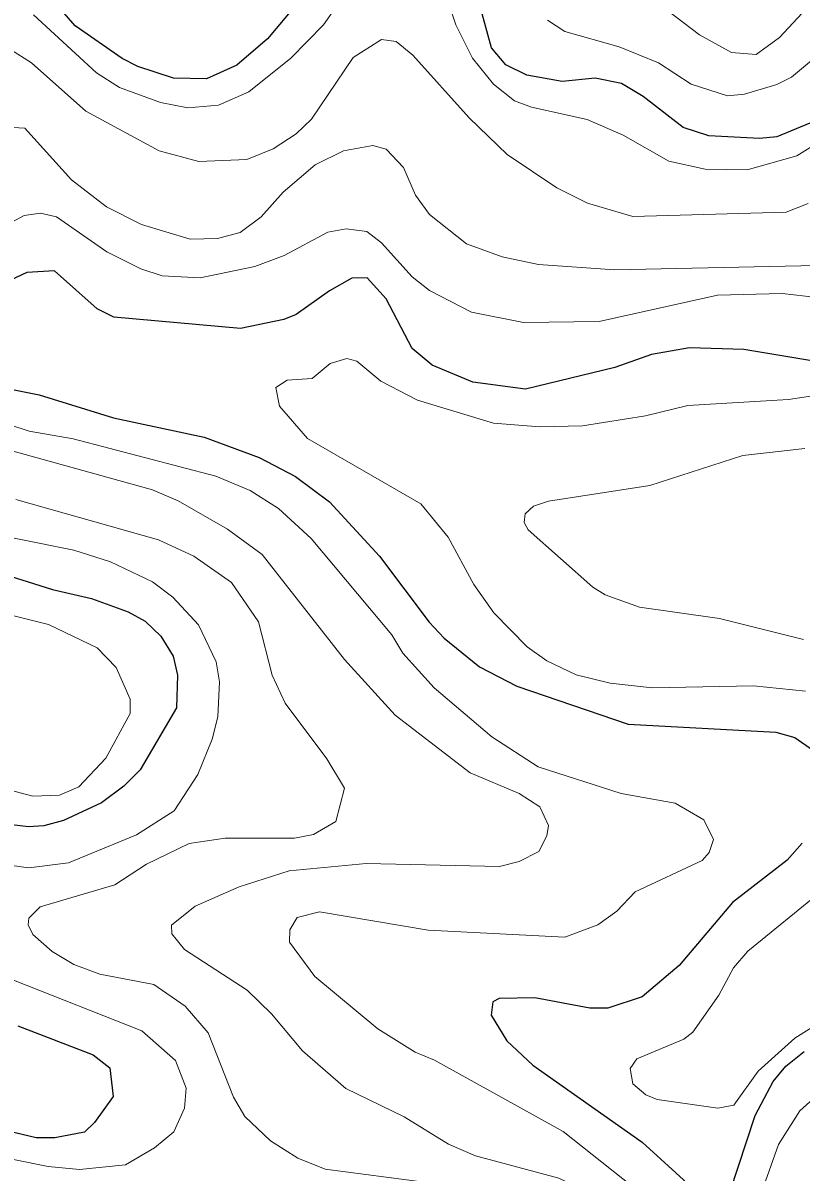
# Model space of a CAD drawing. Extents: x 673.3 to 698.5, y 6984.3 to 7012.3.
# Drawn here: x 680.952 to 681.676, y 6991.869 to 6992.938 of the extents above; entities that cross this region are included whole.
import ezdxf

# ---------------------------------------------------------------- set-up
doc = ezdxf.new("R2010")
doc.units = 0
doc.header["$LTSCALE"] = 0.032
doc.layers.add('1', color=7, linetype='Continuous', lineweight=25)
doc.layers.add('2', color=7, linetype='Continuous', lineweight=13)

msp = doc.modelspace()

# ---------------------------------------------------------------- linework, layer by layer
at = {"layer": '1'}
for points in [[(681.637, 6992.8301), (681.5898, 6992.8326), (681.5659, 6992.8403), (681.5288, 6992.8693), (681.5087, 6992.8814), (681.4842, 6992.8863), (681.4536, 6992.8831), (681.4205, 6992.8889), (681.4012, 6992.8986), (681.3877, 6992.9143), (681.3704, 6992.9779)], [(681.2035, 6992.9517), (681.1794, 6992.9227), (681.1509, 6992.8984), (681.1227, 6992.8856), (681.092, 6992.8863), (681.0588, 6992.8971), (681.0443, 6992.9044), (681.0007, 6992.935), (680.982, 6992.9564)], [(681.6838, 6992.8445), (681.6533, 6992.8317), (681.637, 6992.8301)], [(681.7006, 6992.621), (681.6224, 6992.6339), (681.5719, 6992.6354), (681.5367, 6992.6294), (681.5025, 6992.6172), (681.4194, 6992.5972), (681.3705, 6992.6037), (681.3327, 6992.6195), (681.3139, 6992.6349), (681.2898, 6992.6809), (681.2722, 6992.7006), (681.2579, 6992.7002), (681.237, 6992.6886), (681.206, 6992.6666), (681.1945, 6992.6619), (681.1544, 6992.6535), (681.0366, 6992.6639), (681.021, 6992.6718), (680.9814, 6992.7071), (680.9555, 6992.7056), (680.9301, 6992.6937)], [(680.864, 6992.6121), (680.9672, 6992.5917), (681.0361, 6992.5704), (681.1207, 6992.5525), (681.1718, 6992.5334), (681.2054, 6992.5159), (681.2372, 6992.4923), (681.2837, 6992.4419), (681.3298, 6992.3804), (681.3438, 6992.3655), (681.3765, 6992.3389), (681.4114, 6992.3209), (681.5149, 6992.2854), (681.6523, 6992.2781), (681.6699, 6992.273), (681.6862, 6992.2616)], [(680.9279, 6992.4269), (680.9796, 6992.4107), (681.0159, 6992.4023), (681.05, 6992.3899), (681.0656, 6992.3813), (681.0803, 6992.3675), (681.0917, 6992.3488), (681.0958, 6992.3312), (681.0949, 6992.3008), (681.0609, 6992.2432), (681.0459, 6992.228), (681.0252, 6992.2123), (680.9898, 6992.196), (680.9715, 6992.1909)], [(680.9715, 6992.1909), (680.9571, 6992.1901), (680.9129, 6992.1954)], [(681.6766, 6992.1748), (681.6627, 6992.1592), (681.6119, 6992.1197), (681.5622, 6992.0611), (681.5279, 6992.0319), (681.4959, 6992.0215), (681.4791, 6992.0215), (681.428, 6992.0312), (681.3948, 6992.0304), (681.3889, 6992.0272), (681.3875, 6992.0148), (681.402, 6991.9912), (681.4261, 6991.9686), (681.5278, 6991.8969), (681.5904, 6991.8399), (681.6038, 6991.8416), (681.6095, 6991.8501), (681.633, 6991.9217), (681.6496, 6991.9534)], [(680.9472, 6992.0051), (681.0172, 6991.978), (681.0329, 6991.9659), (681.036, 6991.9394), (681.0186, 6991.9151), (681.0092, 6991.9062), (680.9818, 6991.901), (680.9644, 6991.901), (680.9302, 6991.9091)], [(681.6496, 6991.9534), (681.6616, 6991.9674), (681.6786, 6991.9813)]]:
    msp.add_lwpolyline(points, dxfattribs=at)
at = {"layer": '2'}
for points in [[(681.3327, 6993.0019), (681.3545, 6992.9358), (681.37, 6992.9049), (681.3898, 6992.8806), (681.4091, 6992.8653), (681.425, 6992.8592), (681.4768, 6992.8478), (681.5103, 6992.8333), (681.5526, 6992.809), (681.5864, 6992.8017), (681.6256, 6992.8011), (681.6718, 6992.814), (681.7278, 6992.8489)], [(681.5073, 6992.9829), (681.5813, 6992.9264), (681.611, 6992.9101), (681.6339, 6992.9083), (681.6557, 6992.9242), (681.6976, 6992.9693)], [(680.9619, 6992.9451), (681.0205, 6992.8912), (681.0418, 6992.8775), (681.08, 6992.8635), (681.1053, 6992.8586), (681.1338, 6992.861), (681.162, 6992.8734), (681.2013, 6992.9047), (681.2316, 6992.9357), (681.252, 6992.9652)], [(681.6964, 6992.9121), (681.6667, 6992.8872), (681.653, 6992.8803), (681.6232, 6992.8714), (681.6072, 6992.8699), (681.5736, 6992.8806), (681.5431, 6992.9004), (681.5065, 6992.9155), (681.456, 6992.9295), (681.44, 6992.9403)], [(680.9404, 6992.913), (680.9601, 6992.9006), (681.0105, 6992.8557), (681.0787, 6992.8186), (681.1156, 6992.8088), (681.1601, 6992.8106), (681.1848, 6992.8205), (681.2062, 6992.8346), (681.2205, 6992.8482), (681.2592, 6992.9056), (681.2856, 6992.9222), (681.2991, 6992.9202), (681.3146, 6992.9076), (681.367, 6992.8495), (681.4025, 6992.8151), (681.4486, 6992.7844), (681.4771, 6992.7701), (681.5191, 6992.7577), (681.6618, 6992.7617), (681.6823, 6992.7696)], [(681.6898, 6992.7121), (681.5026, 6992.7079), (681.4315, 6992.7129), (681.3976, 6992.7202), (681.3644, 6992.7321), (681.3301, 6992.7596), (681.3172, 6992.7774), (681.3058, 6992.8032), (681.2899, 6992.8203), (681.2774, 6992.8235), (681.25, 6992.8187), (681.2239, 6992.8058), (681.194, 6992.7801), (681.1737, 6992.7574), (681.154, 6992.7427), (681.133, 6992.7373), (681.1074, 6992.7365), (681.0624, 6992.7502), (681.0296, 6992.7667), (680.9972, 6992.7918), (680.9539, 6992.8397), (680.9368, 6992.8406)], [(681.7014, 6992.6811), (681.658, 6992.686), (681.598, 6992.6843), (681.4878, 6992.66), (681.4175, 6992.6591), (681.3693, 6992.6686), (681.3301, 6992.6889), (681.314, 6992.7014), (681.2855, 6992.7332), (681.2718, 6992.7438), (681.2527, 6992.7461), (681.2357, 6992.743), (681.1949, 6992.7212), (681.1677, 6992.711), (681.1167, 6992.7007), (681.0816, 6992.7023), (681.0618, 6992.709), (681.0301, 6992.7249), (680.9832, 6992.7572), (680.9682, 6992.7607), (680.9533, 6992.7584), (680.9034, 6992.7318)], [(681.6797, 6992.3162), (681.6314, 6992.3211), (681.5371, 6992.3194), (681.4983, 6992.3236), (681.4666, 6992.3315), (681.4393, 6992.3445), (681.421, 6992.3574), (681.3901, 6992.3892), (681.3715, 6992.4153), (681.3474, 6992.4595), (681.3221, 6992.4905), (681.2166, 6992.5511), (681.1907, 6992.5811), (681.1871, 6992.5987), (681.1976, 6992.6053), (681.2209, 6992.6071), (681.2378, 6992.6209), (681.2531, 6992.6256), (681.2625, 6992.6231), (681.285, 6992.6044), (681.3191, 6992.5868), (681.3895, 6992.5655), (681.4326, 6992.5621), (681.4725, 6992.5629), (681.531, 6992.5724), (681.5704, 6992.5819), (681.6641, 6992.5875), (681.7272, 6992.5972)], [(680.7874, 6992.5824), (681.0725, 6992.5034), (681.0964, 6992.4931), (681.1422, 6992.4668), (681.1746, 6992.4434), (681.2511, 6992.3458), (681.2982, 6992.2938), (681.3681, 6992.2403), (681.4136, 6992.2212), (681.4327, 6992.2087), (681.4408, 6992.1912), (681.4394, 6992.1817), (681.4318, 6992.1671), (681.4136, 6992.1578), (681.3953, 6992.1532), (681.2713, 6992.1559), (681.1995, 6992.1493), (681.153, 6992.1344), (681.1123, 6992.1163), (681.0902, 6992.0987), (681.0904, 6992.0905), (681.1023, 6992.0761), (681.1606, 6992.0381)], [(680.8875, 6992.581), (680.9578, 6992.5581), (680.9986, 6992.5508), (681.1314, 6992.5163), (681.1634, 6992.5027), (681.1897, 6992.4862), (681.22, 6992.4582), (681.2951, 6992.3686), (681.3054, 6992.3515), (681.3345, 6992.3193), (681.3881, 6992.2738), (681.4312, 6992.2459), (681.5084, 6992.221), (681.5586, 6992.2121), (681.5852, 6992.1965), (681.5942, 6992.1782), (681.5903, 6992.1661), (681.5837, 6992.1587), (681.5215, 6992.1296), (681.5044, 6992.1117), (681.4867, 6992.0988), (681.4559, 6992.0876), (681.329, 6992.094), (681.2279, 6992.1109), (681.2072, 6992.1058), (681.2001, 6992.0944), (681.2, 6992.0827), (681.2234, 6992.0509), (681.282, 6992.0022), (681.3167, 6991.9806)], [(681.6791, 6992.5418), (681.6214, 6992.5353), (681.535, 6992.5076), (681.4407, 6992.493), (681.4267, 6992.4881), (681.4191, 6992.4812), (681.4183, 6992.473), (681.422, 6992.4664), (681.4821, 6992.4128), (681.4935, 6992.4057), (681.5253, 6992.3944), (681.5999, 6992.3838), (681.6778, 6992.3643)], [(681.3276, 6991.8594), (681.2331, 6991.8716), (681.2076, 6991.882), (681.1824, 6991.8981), (681.1583, 6991.9207), (681.1478, 6991.9386), (681.1242, 6991.9986), (681.1029, 6992.0232), (681.0738, 6992.0434), (681.0236, 6992.0531), (680.9992, 6992.062), (680.9793, 6992.0743), (680.9613, 6992.0901), (680.9568, 6992.099), (680.9574, 6992.1052), (680.968, 6992.1157), (681.0374, 6992.136), (681.0668, 6992.1554), (681.1066, 6992.1745), (681.14, 6992.1794), (681.2047, 6992.1795), (681.2223, 6992.1828), (681.2431, 6992.195), (681.2511, 6992.226), (681.2347, 6992.2533), (681.1958, 6992.3051), (681.1837, 6992.3312), (681.1711, 6992.3807), (681.146, 6992.4174), (681.1111, 6992.4418), (681.0781, 6992.457), (680.9453, 6992.4945)], [(680.9416, 6992.1542), (680.9575, 6992.1518), (680.9943, 6992.1567), (681.0575, 6992.1826), (681.0928, 6992.205), (681.1148, 6992.2386), (681.1281, 6992.2716), (681.1333, 6992.2925), (681.1349, 6992.3248), (681.1317, 6992.3436), (681.1152, 6992.378), (681.0915, 6992.4036), (681.0725, 6992.4179), (681.0334, 6992.4366), (680.9992, 6992.4473), (680.8927, 6992.4686)], [(680.9109, 6992.3944), (680.9759, 6992.3782), (681.0209, 6992.3566), (681.0387, 6992.3383), (681.0517, 6992.3087), (681.0518, 6992.2954), (681.0292, 6992.2538), (681.0041, 6992.2272), (680.9861, 6992.2194), (680.9612, 6992.2186), (680.8998, 6992.2348)], [(681.71, 6992.0186), (681.6699, 6991.9937), (681.6357, 6991.9628), (681.6133, 6991.9314), (681.5983, 6991.9286), (681.5418, 6991.9365), (681.5314, 6991.941), (681.5191, 6991.9512), (681.5169, 6991.9654), (681.5229, 6991.9744), (681.5668, 6991.9927), (681.5749, 6991.999), (681.5992, 6992.0335), (681.613, 6992.0589), (681.6263, 6992.0746), (681.6948, 6992.1302)], [(680.8477, 6991.9), (680.9755, 6991.8742), (681.0045, 6991.8715), (681.0474, 6991.8757), (681.0743, 6991.8915), (681.0922, 6991.9065), (681.1023, 6991.9284), (681.1038, 6991.9472), (681.094, 6991.9727), (681.0626, 6992.0005), (680.9433, 6992.0475)], [(681.1606, 6992.0381), (681.1833, 6992.0162), (681.212, 6991.9817), (681.2523, 6991.9467), (681.3067, 6991.9204), (681.3477, 6991.895), (681.3729, 6991.884), (681.4503, 6991.8633), (681.4885, 6991.8451), (681.5659, 6991.7879), (681.6353, 6991.7526), (681.6677, 6991.7495), (681.6818, 6991.751)], [(681.3167, 6991.9806), (681.3347, 6991.9732), (681.4543, 6991.9068), (681.5459, 6991.8343), (681.5806, 6991.8035), (681.6077, 6991.7887), (681.6202, 6991.7978), (681.6546, 6991.8948), (681.6746, 6991.9259), (681.709, 6991.957)]]:
    msp.add_lwpolyline(points, dxfattribs=at)

doc.saveas('drawing.dxf')
